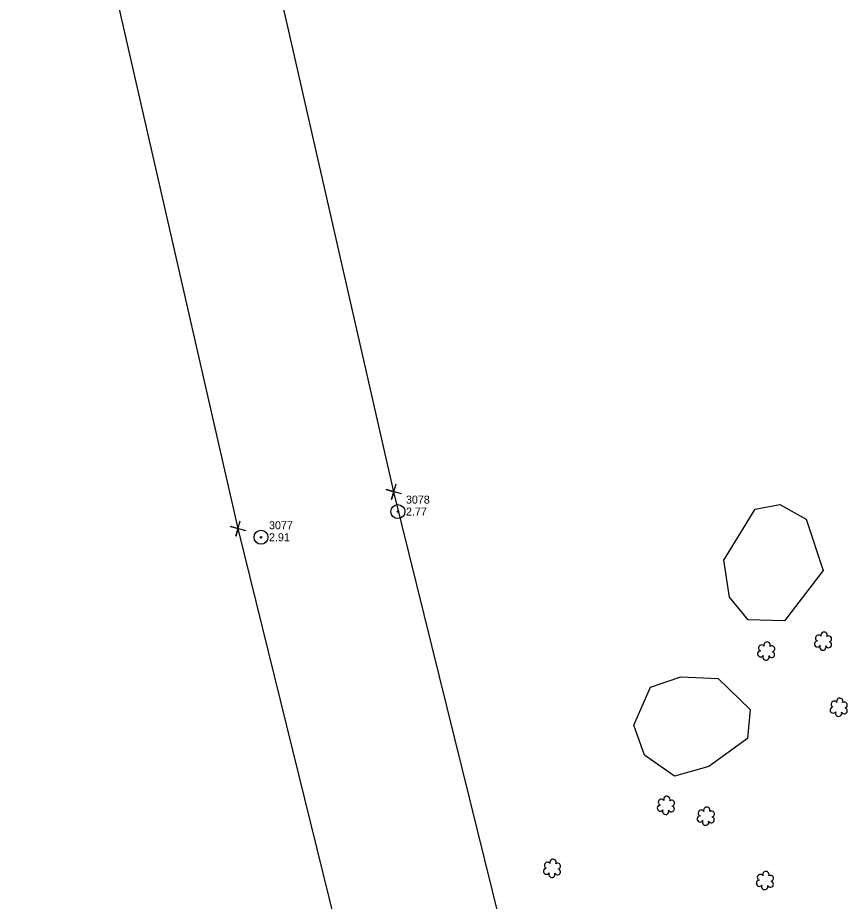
# Model space of a CAD drawing. Extents: x 3040896 to 3051146, y 687568 to 732976.
# Drawn here: x 3047478.1 to 3047737, y 705354.1 to 705630 of the extents above; entities that cross this region are included whole.
import ezdxf

# ---------------------------------------------------------------- set-up
doc = ezdxf.new("R2010")
doc.units = 0
for name, color, linetype in [('Exist Other Culture Anchor (Guy Wire) CELL', 7, 'Continuous'), ('Exist Property Corner CELL', 7, 'Continuous'), ('Exist Right of Way Easement Line', 7, 'Continuous'), ('Exist Vegetation Shrub CELL', 7, 'Continuous'), ('Exist Vegetation Woods Line', 7, 'Continuous'), ('Scratch_Level_0', 7, 'Continuous')]:
    doc.layers.add(name, color=color, linetype=linetype)

# ---------------------------------------------------------------- blocks, each defined once
blk = doc.blocks.new('EXIST OTHER CULTURE ANCHOR (GUY WIRE)')
at = {"layer": 'Exist Other Culture Anchor (Guy Wire) CELL'}
for radius in [0.0436, 0.0048]:
    blk.add_circle((0, 0), radius, dxfattribs=at)

msp = doc.modelspace()

# ---------------------------------------------------------------- linework, layer by layer
at = {"layer": 'Exist Property Corner CELL'}
for p, q in [((3047595.48, 705481.97), (3047595.48, 705481.97)), ((3047546.83, 705470.43), (3047546.83, 705470.43))]:
    msp.add_line(p, q, dxfattribs=at)
for points in [[(3047597.87, 705481.25), (3047593.08, 705482.69), (3047595.48, 705481.97), (3047594.76, 705479.58), (3047596.19, 705484.37)], [(3047549.22, 705469.71), (3047544.43, 705471.14), (3047546.83, 705470.43), (3047546.11, 705468.03), (3047547.54, 705472.82)]]:
    msp.add_lwpolyline(points, dxfattribs=at)
at = {"layer": 'Exist Right of Way Easement Line'}
for p, q in [((3047595.48, 705481.97), (3047526.76, 705783.52)), ((3047546.83, 705470.43), (3047478.05, 705772.24)), ((3047672.23, 705171.05), (3047595.48, 705481.97)), ((3047623.64, 705159.25), (3047546.83, 705470.43))]:
    msp.add_line(p, q, dxfattribs=at)
at = {"layer": 'Exist Vegetation Shrub CELL'}
for p, q in [((3047729.53, 705435.12), (3047729.53, 705435.12)), ((3047711.75, 705432.03), (3047711.75, 705432.03)), ((3047734.4, 705414.48), (3047734.4, 705414.48)), ((3047680.45, 705383.86), (3047680.45, 705383.86)), ((3047692.92, 705380.46), (3047692.92, 705380.46)), ((3047644.9, 705364.19), (3047644.9, 705364.19)), ((3047711.36, 705360.38), (3047711.36, 705360.38))]:
    msp.add_line(p, q, dxfattribs=at)
for centre, radius, start, end in [((3047728.05, 705436.25), 0.968, 35.8908, 245.4216), ((3047729.76, 705437.16), 0.99, 334.8391, 200.4717), ((3047731.2, 705435.99), 0.929, 284.4567, 126.0861), ((3047710.27, 705433.16), 0.968, 35.8908, 245.4216), ((3047711.98, 705434.07), 0.99, 334.8391, 200.4717), ((3047713.42, 705432.9), 0.929, 284.4567, 126.0861), ((3047727.73, 705434.42), 0.955, 95.1099, 327.9534), ((3047729.4, 705433.44), 0.984, 151.2797, 21.387), ((3047731.17, 705434.19), 0.937, 204.9913, 73.4601), ((3047709.95, 705431.33), 0.955, 95.1099, 327.9534), ((3047711.62, 705430.35), 0.984, 151.2797, 21.387), ((3047713.39, 705431.1), 0.937, 204.9913, 73.4601), ((3047732.92, 705415.61), 0.968, 35.8908, 245.4216), ((3047734.63, 705416.52), 0.99, 334.8391, 200.4717), ((3047732.6, 705413.78), 0.955, 95.1099, 327.9534), ((3047736.04, 705413.55), 0.937, 204.9913, 73.4601), ((3047736.08, 705415.35), 0.929, 284.4567, 126.0861), ((3047734.28, 705412.8), 0.984, 151.2797, 21.387), ((3047680.68, 705385.9), 0.99, 334.8391, 200.4717), ((3047678.65, 705383.15), 0.955, 95.1099, 327.9534), ((3047678.97, 705384.98), 0.968, 35.8908, 245.4216), ((3047682.09, 705382.93), 0.937, 204.9913, 73.4601), ((3047682.12, 705384.72), 0.929, 284.4567, 126.0861), ((3047693.15, 705382.5), 0.99, 334.8391, 200.4717), ((3047680.32, 705382.17), 0.984, 151.2797, 21.387), ((3047691.12, 705379.76), 0.955, 95.1099, 327.9534), ((3047691.44, 705381.59), 0.968, 35.8908, 245.4216), ((3047694.6, 705381.33), 0.929, 284.4567, 126.0861), ((3047692.8, 705378.78), 0.984, 151.2797, 21.387), ((3047694.56, 705379.53), 0.937, 204.9913, 73.4601), ((3047645.13, 705366.23), 0.99, 334.8391, 200.4717), ((3047643.1, 705363.48), 0.955, 95.1099, 327.9534), ((3047643.42, 705365.31), 0.968, 35.8908, 245.4216), ((3047646.54, 705363.26), 0.937, 204.9913, 73.4601), ((3047646.57, 705365.05), 0.929, 284.4567, 126.0861), ((3047644.77, 705362.5), 0.984, 151.2797, 21.387), ((3047709.88, 705361.51), 0.968, 35.8908, 245.4216), ((3047711.59, 705362.42), 0.99, 334.8391, 200.4717), ((3047713.03, 705361.25), 0.929, 284.4567, 126.0861), ((3047709.56, 705359.67), 0.955, 95.1099, 327.9534), ((3047711.23, 705358.69), 0.984, 151.2797, 21.387), ((3047713, 705359.45), 0.937, 204.9913, 73.4601)]:
    msp.add_arc(centre, radius, start, end, dxfattribs=at)
at = {"layer": 'Exist Vegetation Woods Line'}
for points in [[(3047724.13, 705473.41), (3047729.44, 705457.41), (3047717.36, 705441.61), (3047706.09, 705442), (3047700.28, 705449.03), (3047698.43, 705460.63), (3047708.26, 705476.5), (3047715.91, 705478.01), (3047724.13, 705473.41)], [(3047706.63, 705413.99), (3047705.88, 705404.88), (3047693.79, 705396.14), (3047683.04, 705393.11), (3047673.72, 705399.73), (3047670.36, 705409.1), (3047675.59, 705420.93), (3047685.06, 705424.13), (3047696.7, 705423.6), (3047706.63, 705413.99)]]:
    msp.add_lwpolyline(points, dxfattribs=at)

# ---------------------------------------------------------------- block references
at = {"layer": 'Scratch_Level_0', "xscale": 50, "yscale": 50}
for p in [(3047596.74, 705475.74), (3047554, 705467.74)]:
    msp.add_blockref('EXIST OTHER CULTURE ANCHOR (GUY WIRE)', p, dxfattribs=at)

# ---------------------------------------------------------------- texts
at = {"layer": 'Scratch_Level_0'}
for s, p in [('3078', (3047599.24, 705478.24)), ('2.77', (3047599.24, 705474.49)), ('3077', (3047556.5, 705470.24)), ('2.91', (3047556.5, 705466.49))]:
    msp.add_text(s, height=2.5, dxfattribs=at).set_placement(p)

doc.saveas('drawing.dxf')
